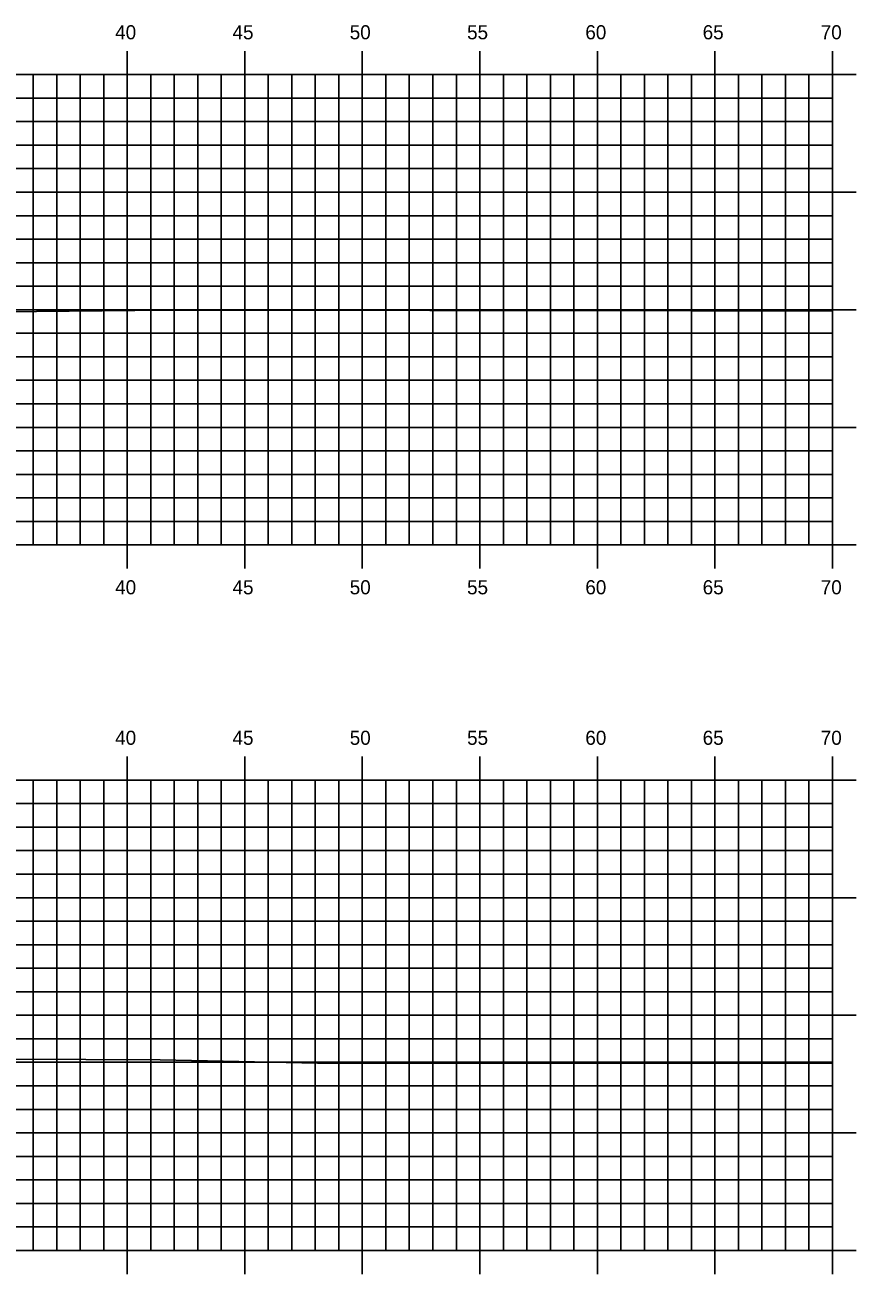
# Model space of a CAD drawing. Extents: x 1170543 to 1177585, y 609599 to 610623.
# Drawn here: x 1176427.8 to 1176463.1, y 610306.8 to 610359.9 of the extents above; entities that cross this region are included whole.
import ezdxf

# ---------------------------------------------------------------- set-up
doc = ezdxf.new("R2010")
doc.units = 0
for name, color, linetype in [('H_V ANNOTATION', 7, 'Continuous'), ('MAJOR', 7, 'Continuous'), ('MINOR', 7, 'Continuous'), ('S_Roadway_Centerline', 7, 'Continuous')]:
    doc.layers.add(name, color=color, linetype=linetype)

msp = doc.modelspace()

# ---------------------------------------------------------------- linework, layer by layer
at = {"layer": 'MAJOR'}
for p, q in [((1176432.141, 610358.803), (1176432.141, 610357.801)), ((1176437.141, 610358.803), (1176437.141, 610357.801)), ((1176442.141, 610358.803), (1176442.141, 610357.801)), ((1176447.141, 610358.803), (1176447.141, 610357.801)), ((1176452.141, 610358.803), (1176452.141, 610357.801)), ((1176457.141, 610358.803), (1176457.141, 610357.801)), ((1176462.141, 610358.803), (1176462.141, 610357.801)), ((1176322.141, 610357.801), (1176462.141, 610357.801)), ((1176322.141, 610357.801), (1176462.141, 610357.801)), ((1176432.141, 610337.801), (1176432.141, 610357.801)), ((1176437.141, 610337.801), (1176437.141, 610357.801)), ((1176442.141, 610337.801), (1176442.141, 610357.801)), ((1176447.141, 610337.801), (1176447.141, 610357.801)), ((1176452.141, 610337.801), (1176452.141, 610357.801)), ((1176457.141, 610337.801), (1176457.141, 610357.801)), ((1176463.143, 610357.801), (1176461.139, 610357.801)), ((1176462.141, 610337.801), (1176462.141, 610357.801)), ((1176462.141, 610337.801), (1176462.141, 610357.801)), ((1176322.141, 610352.801), (1176462.141, 610352.801)), ((1176463.143, 610352.801), (1176461.139, 610352.801)), ((1176322.141, 610347.801), (1176462.141, 610347.801)), ((1176463.143, 610347.801), (1176461.139, 610347.801)), ((1176322.141, 610342.801), (1176462.141, 610342.801)), ((1176463.143, 610342.801), (1176461.139, 610342.801)), ((1176322.141, 610337.801), (1176462.141, 610337.801)), ((1176322.141, 610337.801), (1176462.141, 610337.801)), ((1176432.141, 610336.799), (1176432.141, 610337.801)), ((1176437.141, 610336.799), (1176437.141, 610337.801)), ((1176442.141, 610336.799), (1176442.141, 610337.801)), ((1176447.141, 610336.799), (1176447.141, 610337.801)), ((1176452.141, 610336.799), (1176452.141, 610337.801)), ((1176457.141, 610336.799), (1176457.141, 610337.801)), ((1176463.143, 610337.801), (1176461.139, 610337.801)), ((1176462.141, 610336.799), (1176462.141, 610337.801)), ((1176432.141, 610328.803), (1176432.141, 610327.801)), ((1176437.141, 610328.803), (1176437.141, 610327.801)), ((1176442.141, 610328.803), (1176442.141, 610327.801)), ((1176447.141, 610328.803), (1176447.141, 610327.801)), ((1176452.141, 610328.803), (1176452.141, 610327.801)), ((1176457.141, 610328.803), (1176457.141, 610327.801)), ((1176462.141, 610328.803), (1176462.141, 610327.801)), ((1176322.141, 610327.801), (1176462.141, 610327.801)), ((1176322.141, 610327.801), (1176462.141, 610327.801)), ((1176432.141, 610307.801), (1176432.141, 610327.801)), ((1176437.141, 610307.801), (1176437.141, 610327.801)), ((1176442.141, 610307.801), (1176442.141, 610327.801)), ((1176447.141, 610307.801), (1176447.141, 610327.801)), ((1176452.141, 610307.801), (1176452.141, 610327.801)), ((1176457.141, 610307.801), (1176457.141, 610327.801)), ((1176463.143, 610327.801), (1176461.139, 610327.801)), ((1176462.141, 610307.801), (1176462.141, 610327.801)), ((1176462.141, 610307.801), (1176462.141, 610327.801)), ((1176322.141, 610322.801), (1176462.141, 610322.801)), ((1176463.143, 610322.801), (1176461.139, 610322.801)), ((1176322.141, 610317.801), (1176462.141, 610317.801)), ((1176463.143, 610317.801), (1176461.139, 610317.801)), ((1176322.141, 610312.801), (1176462.141, 610312.801)), ((1176463.143, 610312.801), (1176461.139, 610312.801)), ((1176322.141, 610307.801), (1176462.141, 610307.801)), ((1176322.141, 610307.801), (1176462.141, 610307.801)), ((1176432.141, 610306.799), (1176432.141, 610307.801)), ((1176437.141, 610306.799), (1176437.141, 610307.801)), ((1176442.141, 610306.799), (1176442.141, 610307.801)), ((1176447.141, 610306.799), (1176447.141, 610307.801)), ((1176452.141, 610306.799), (1176452.141, 610307.801)), ((1176457.141, 610306.799), (1176457.141, 610307.801)), ((1176463.143, 610307.801), (1176461.139, 610307.801)), ((1176462.141, 610306.799), (1176462.141, 610307.801))]:
    msp.add_line(p, q, dxfattribs=at)
at = {"layer": 'MINOR'}
for p, q in [((1176428.141, 610337.801), (1176428.141, 610357.801)), ((1176429.141, 610337.801), (1176429.141, 610357.801)), ((1176430.141, 610337.801), (1176430.141, 610357.801)), ((1176431.141, 610337.801), (1176431.141, 610357.801)), ((1176433.141, 610337.801), (1176433.141, 610357.801)), ((1176434.141, 610337.801), (1176434.141, 610357.801)), ((1176435.141, 610337.801), (1176435.141, 610357.801)), ((1176436.141, 610337.801), (1176436.141, 610357.801)), ((1176438.141, 610337.801), (1176438.141, 610357.801)), ((1176439.141, 610337.801), (1176439.141, 610357.801)), ((1176440.141, 610337.801), (1176440.141, 610357.801)), ((1176441.141, 610337.801), (1176441.141, 610357.801)), ((1176443.141, 610337.801), (1176443.141, 610357.801)), ((1176444.141, 610337.801), (1176444.141, 610357.801)), ((1176445.141, 610337.801), (1176445.141, 610357.801)), ((1176446.141, 610337.801), (1176446.141, 610357.801)), ((1176448.141, 610337.801), (1176448.141, 610357.801)), ((1176449.141, 610337.801), (1176449.141, 610357.801)), ((1176450.141, 610337.801), (1176450.141, 610357.801)), ((1176451.141, 610337.801), (1176451.141, 610357.801)), ((1176453.141, 610337.801), (1176453.141, 610357.801)), ((1176454.141, 610337.801), (1176454.141, 610357.801)), ((1176455.141, 610337.801), (1176455.141, 610357.801)), ((1176456.141, 610337.801), (1176456.141, 610357.801)), ((1176458.141, 610337.801), (1176458.141, 610357.801)), ((1176459.141, 610337.801), (1176459.141, 610357.801)), ((1176460.141, 610337.801), (1176460.141, 610357.801)), ((1176461.141, 610337.801), (1176461.141, 610357.801)), ((1176322.141, 610356.801), (1176462.141, 610356.801)), ((1176462.141, 610356.801), (1176461.139, 610356.801)), ((1176322.141, 610355.801), (1176462.141, 610355.801)), ((1176462.141, 610355.801), (1176461.139, 610355.801)), ((1176322.141, 610354.801), (1176462.141, 610354.801)), ((1176462.141, 610354.801), (1176461.139, 610354.801)), ((1176322.141, 610353.801), (1176462.141, 610353.801)), ((1176462.141, 610353.801), (1176461.139, 610353.801)), ((1176322.141, 610351.801), (1176462.141, 610351.801)), ((1176462.141, 610351.801), (1176461.139, 610351.801)), ((1176322.141, 610350.801), (1176462.141, 610350.801)), ((1176462.141, 610350.801), (1176461.139, 610350.801)), ((1176322.141, 610349.801), (1176462.141, 610349.801)), ((1176462.141, 610349.801), (1176461.139, 610349.801)), ((1176322.141, 610348.801), (1176462.141, 610348.801)), ((1176462.141, 610348.801), (1176461.139, 610348.801)), ((1176322.141, 610346.801), (1176462.141, 610346.801)), ((1176462.141, 610346.801), (1176461.139, 610346.801)), ((1176322.141, 610345.801), (1176462.141, 610345.801)), ((1176462.141, 610345.801), (1176461.139, 610345.801)), ((1176322.141, 610344.801), (1176462.141, 610344.801)), ((1176462.141, 610344.801), (1176461.139, 610344.801)), ((1176322.141, 610343.801), (1176462.141, 610343.801)), ((1176462.141, 610343.801), (1176461.139, 610343.801)), ((1176322.141, 610341.801), (1176462.141, 610341.801)), ((1176462.141, 610341.801), (1176461.139, 610341.801)), ((1176322.141, 610340.801), (1176462.141, 610340.801)), ((1176462.141, 610340.801), (1176461.139, 610340.801)), ((1176322.141, 610339.801), (1176462.141, 610339.801)), ((1176462.141, 610339.801), (1176461.139, 610339.801)), ((1176322.141, 610338.801), (1176462.141, 610338.801)), ((1176462.141, 610338.801), (1176461.139, 610338.801)), ((1176428.141, 610307.801), (1176428.141, 610327.801)), ((1176429.141, 610307.801), (1176429.141, 610327.801)), ((1176430.141, 610307.801), (1176430.141, 610327.801)), ((1176431.141, 610307.801), (1176431.141, 610327.801)), ((1176433.141, 610307.801), (1176433.141, 610327.801)), ((1176434.141, 610307.801), (1176434.141, 610327.801)), ((1176435.141, 610307.801), (1176435.141, 610327.801)), ((1176436.141, 610307.801), (1176436.141, 610327.801)), ((1176438.141, 610307.801), (1176438.141, 610327.801)), ((1176439.141, 610307.801), (1176439.141, 610327.801)), ((1176440.141, 610307.801), (1176440.141, 610327.801)), ((1176441.141, 610307.801), (1176441.141, 610327.801)), ((1176443.141, 610307.801), (1176443.141, 610327.801)), ((1176444.141, 610307.801), (1176444.141, 610327.801)), ((1176445.141, 610307.801), (1176445.141, 610327.801)), ((1176446.141, 610307.801), (1176446.141, 610327.801)), ((1176448.141, 610307.801), (1176448.141, 610327.801)), ((1176449.141, 610307.801), (1176449.141, 610327.801)), ((1176450.141, 610307.801), (1176450.141, 610327.801)), ((1176451.141, 610307.801), (1176451.141, 610327.801)), ((1176453.141, 610307.801), (1176453.141, 610327.801)), ((1176454.141, 610307.801), (1176454.141, 610327.801)), ((1176455.141, 610307.801), (1176455.141, 610327.801)), ((1176456.141, 610307.801), (1176456.141, 610327.801)), ((1176458.141, 610307.801), (1176458.141, 610327.801)), ((1176459.141, 610307.801), (1176459.141, 610327.801)), ((1176460.141, 610307.801), (1176460.141, 610327.801)), ((1176461.141, 610307.801), (1176461.141, 610327.801)), ((1176322.141, 610326.801), (1176462.141, 610326.801)), ((1176462.141, 610326.801), (1176461.139, 610326.801)), ((1176322.141, 610325.801), (1176462.141, 610325.801)), ((1176462.141, 610325.801), (1176461.139, 610325.801)), ((1176322.141, 610324.801), (1176462.141, 610324.801)), ((1176462.141, 610324.801), (1176461.139, 610324.801)), ((1176322.141, 610323.801), (1176462.141, 610323.801)), ((1176462.141, 610323.801), (1176461.139, 610323.801)), ((1176322.141, 610321.801), (1176462.141, 610321.801)), ((1176462.141, 610321.801), (1176461.139, 610321.801)), ((1176322.141, 610320.801), (1176462.141, 610320.801)), ((1176462.141, 610320.801), (1176461.139, 610320.801)), ((1176322.141, 610319.801), (1176462.141, 610319.801)), ((1176462.141, 610319.801), (1176461.139, 610319.801)), ((1176322.141, 610318.801), (1176462.141, 610318.801)), ((1176462.141, 610318.801), (1176461.139, 610318.801)), ((1176322.141, 610316.801), (1176462.141, 610316.801)), ((1176462.141, 610316.801), (1176461.139, 610316.801)), ((1176322.141, 610315.801), (1176462.141, 610315.801)), ((1176462.141, 610315.801), (1176461.139, 610315.801)), ((1176322.141, 610314.801), (1176462.141, 610314.801)), ((1176462.141, 610314.801), (1176461.139, 610314.801)), ((1176322.141, 610313.801), (1176462.141, 610313.801)), ((1176462.141, 610313.801), (1176461.139, 610313.801)), ((1176322.141, 610311.801), (1176462.141, 610311.801)), ((1176462.141, 610311.801), (1176461.139, 610311.801)), ((1176322.141, 610310.801), (1176462.141, 610310.801)), ((1176462.141, 610310.801), (1176461.139, 610310.801)), ((1176322.141, 610309.801), (1176462.141, 610309.801)), ((1176462.141, 610309.801), (1176461.139, 610309.801)), ((1176322.141, 610308.801), (1176462.141, 610308.801)), ((1176462.141, 610308.801), (1176461.139, 610308.801))]:
    msp.add_line(p, q, dxfattribs=at)
at = {"layer": 'S_Roadway_Centerline'}
for points in [[(1176377.01, 610351.652), (1176379.744, 610351.592), (1176382.03, 610351.542), (1176384.354, 610351.487), (1176387.05, 610351.422), (1176388.964, 610351.367), (1176392.07, 610351.275), (1176393.355, 610351.223), (1176394.765, 610351.167), (1176395.075, 610351.114), (1176395.453, 610351.063), (1176396.009, 610350.939), (1176404.467, 610349.183), (1176414.129, 610347.098), (1176426.873, 610347.714), (1176433.869, 610347.785), (1176456.164, 610347.754), (1176462.141, 610347.741)], [(1176377.232, 610320.931), (1176379.877, 610320.865), (1176382.258, 610320.804), (1176384.439, 610320.745), (1176387.284, 610320.671), (1176389.92, 610320.569), (1176389.988, 610320.566), (1176390.014, 610320.565), (1176390.654, 610320.41), (1176390.787, 610320.377), (1176391.555, 610320.222), (1176399.841, 610318.429), (1176411.071, 610315.79), (1176427.216, 610315.94), (1176433.54, 610315.903), (1176440.228, 610315.758), (1176462.141, 610315.758)]]:
    msp.add_lwpolyline(points, dxfattribs=at)

# ---------------------------------------------------------------- texts
at = {"layer": 'H_V ANNOTATION'}
for s, p in [('40', (1176431.628, 610359.301)), ('45', (1176436.62, 610359.301)), ('50', (1176441.606, 610359.301)), ('55', (1176446.598, 610359.301)), ('60', (1176451.628, 610359.301)), ('65', (1176456.62, 610359.301)), ('70', (1176461.643, 610359.301)), ('40', (1176431.628, 610335.701)), ('45', (1176436.62, 610335.701)), ('50', (1176441.606, 610335.701)), ('55', (1176446.598, 610335.701)), ('60', (1176451.628, 610335.701)), ('65', (1176456.62, 610335.701)), ('70', (1176461.643, 610335.701)), ('40', (1176431.628, 610329.301)), ('45', (1176436.62, 610329.301)), ('50', (1176441.606, 610329.301)), ('55', (1176446.598, 610329.301)), ('60', (1176451.628, 610329.301)), ('65', (1176456.62, 610329.301)), ('70', (1176461.643, 610329.301))]:
    msp.add_text(s, height=0.6, dxfattribs=at).set_placement(p)

doc.saveas('drawing.dxf')
